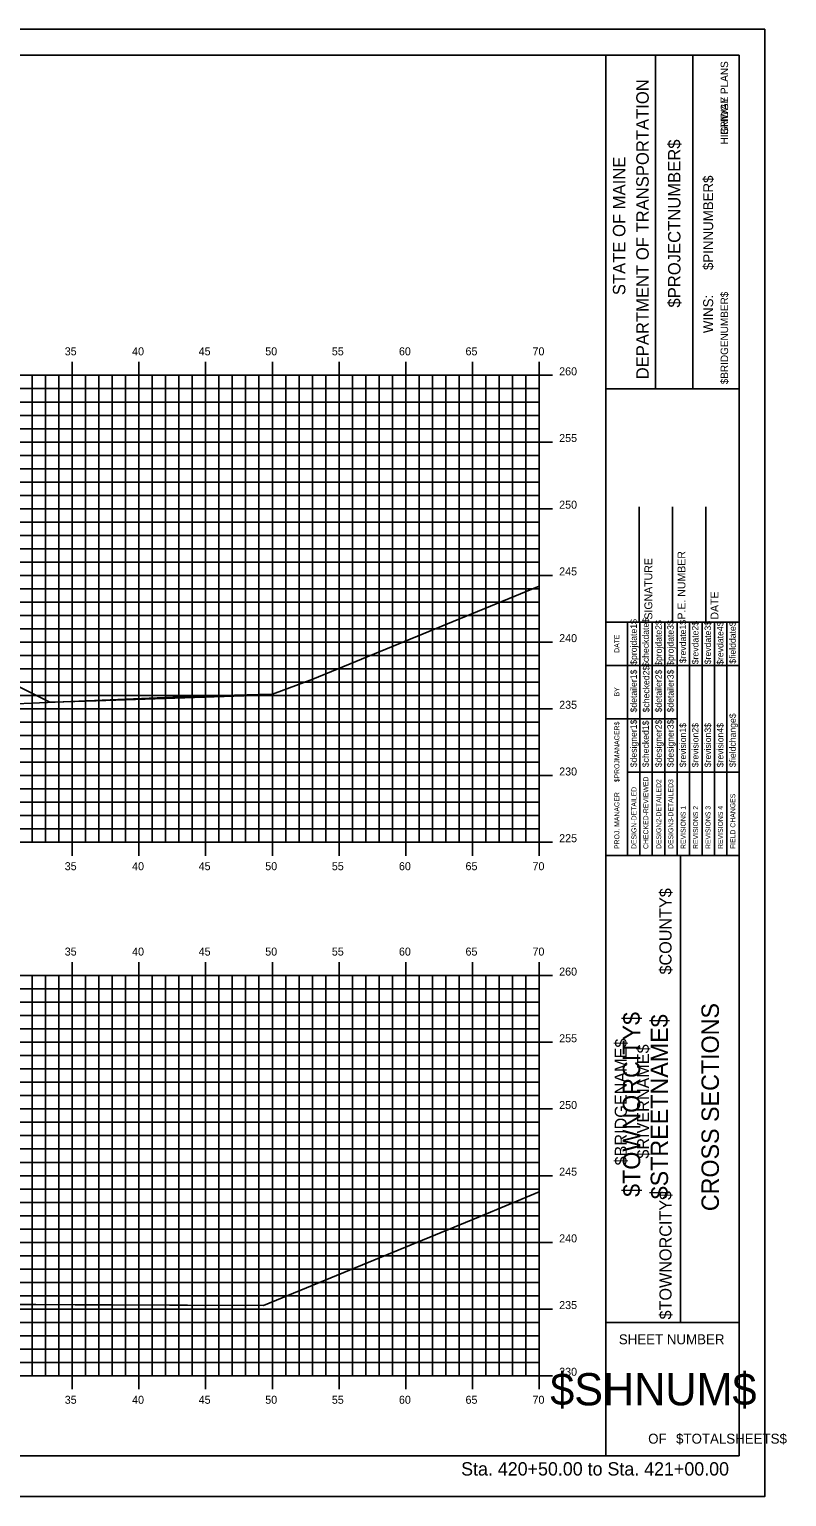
# Model space of a CAD drawing. Extents: x 1168600 to 1177589, y 610178 to 611246.
# Drawn here: x 1174108.4 to 1174165.2, y 610900.5 to 611010.5 of the extents above; entities that cross this region are included whole.
import ezdxf

# ---------------------------------------------------------------- set-up
doc = ezdxf.new("R2010")
doc.units = 0
for name, color, linetype in [('_Construction', 7, 'Continuous'), ('_Station Equation', 7, 'Continuous'), ('BORDER', 7, 'Continuous'), ('H_V ANNOTATION', 7, 'Continuous'), ('MAJOR', 7, 'Continuous'), ('MINOR', 7, 'Continuous')]:
    doc.layers.add(name, color=color, linetype=linetype)

msp = doc.modelspace()

# ---------------------------------------------------------------- linework, layer by layer
at = {"layer": '_Construction'}
for p, q in [((1174161.61, 611008.6), (1174001.61, 611008.6)), ((1174151.61, 610903.6), (1174151.61, 611008.6)), ((1174155.34, 610983.59), (1174155.34, 611008.59)), ((1174158.13, 610983.59), (1174158.13, 611008.59)), ((1174161.61, 610903.6), (1174161.61, 611008.6)), ((1174151.61, 610983.59), (1174161.61, 610983.59)), ((1174154.11, 610966.1), (1174154.11, 610974.75)), ((1174156.61, 610966.1), (1174156.61, 610974.75)), ((1174159.11, 610966.1), (1174159.11, 610974.75)), ((1174151.61, 610966.1), (1174161.61, 610966.1)), ((1174151.61, 610948.6), (1174161.61, 610948.6)), ((1174157.2, 610913.6), (1174157.2, 610948.6)), ((1174151.61, 610913.6), (1174161.61, 610913.6)), ((1174001.61, 610903.6), (1174161.61, 610903.6))]:
    msp.add_line(p, q, dxfattribs=at)
msp.add_lwpolyline([(1173993.52, 610900.54), (1174163.52, 610900.54), (1174163.52, 611010.54), (1173993.52, 611010.54)], close=True, dxfattribs=at)
for points in [[(1174153.23, 610962.85), (1174153.23, 610966.1)], [(1174153.23, 610948.6), (1174153.23, 610965.39)], [(1174154.16, 610948.6), (1174154.16, 610966.1)], [(1174155.09, 610966.1), (1174155.09, 610948.6)], [(1174156.02, 610948.6), (1174156.02, 610966.1)], [(1174156.95, 610948.6), (1174156.95, 610966.1)], [(1174157.88, 610948.6), (1174157.88, 610966.1)], [(1174158.82, 610948.6), (1174158.82, 610966.1)], [(1174159.75, 610948.6), (1174159.75, 610966.1)], [(1174160.68, 610948.6), (1174160.68, 610966.1)], [(1174151.61, 610962.85), (1174161.61, 610962.85)], [(1174151.61, 610958.85), (1174153.23, 610958.85)], [(1174153.23, 610958.85), (1174156.95, 610958.85)], [(1174153.23, 610954.85), (1174161.61, 610954.85)]]:
    msp.add_lwpolyline(points, dxfattribs=at)
at = {"layer": '_Station Equation'}
for points in [[(1174006.61, 610977.64), (1174040.64, 610963.01), (1174070.5, 610961.59), (1174079.59, 610960.09), (1174095.07, 610959.46), (1174120.89, 610960.55), (1174126.62, 610960.69), (1174129.65, 610961.83), (1174146.61, 610968.79)], [(1174106.69, 610961.71), (1174109.93, 610960.09), (1174109.93, 610960.09), (1174109.93, 610960.09), (1174109.93, 610960.09), (1174109.93, 610960.09), (1174109.98, 610960.09), (1174110.14, 610960.09), (1174112.66, 610960.18), (1174124.47, 610960.57), (1174126.62, 610960.69), (1174129.65, 610961.83), (1174146.61, 610968.79)], [(1174006.61, 610932.17), (1174027.9, 610922.89), (1174041.59, 610917.44), (1174060.47, 610916.82), (1174065.02, 610916.42), (1174069.72, 610916.1), (1174080.13, 610916.07), (1174104.75, 610914.95), (1174125.96, 610914.86), (1174142.05, 610921.49), (1174146.61, 610923.39)], [(1174107.7, 610914.94), (1174108.88, 610914.94), (1174125.96, 610914.86), (1174142.05, 610921.49), (1174146.61, 610923.39)]]:
    msp.add_lwpolyline(points, dxfattribs=at)
at = {"layer": 'MAJOR'}
for p, q in [((1174111.61, 610985.6), (1174111.61, 610984.6)), ((1174116.61, 610985.6), (1174116.61, 610984.6)), ((1174121.61, 610985.6), (1174121.61, 610984.6)), ((1174126.61, 610985.6), (1174126.61, 610984.6)), ((1174131.61, 610985.6), (1174131.61, 610984.6)), ((1174136.61, 610985.6), (1174136.61, 610984.6)), ((1174141.61, 610985.6), (1174141.61, 610984.6)), ((1174146.61, 610985.6), (1174146.61, 610984.6)), ((1174006.61, 610984.6), (1174146.61, 610984.6)), ((1174006.61, 610984.6), (1174146.61, 610984.6)), ((1174111.61, 610949.6), (1174111.61, 610984.6)), ((1174116.61, 610949.6), (1174116.61, 610984.6)), ((1174121.61, 610949.6), (1174121.61, 610984.6)), ((1174126.61, 610949.6), (1174126.61, 610984.6)), ((1174131.61, 610949.6), (1174131.61, 610984.6)), ((1174136.61, 610949.6), (1174136.61, 610984.6)), ((1174141.61, 610949.6), (1174141.61, 610984.6)), ((1174147.61, 610984.6), (1174145.61, 610984.6)), ((1174146.61, 610949.6), (1174146.61, 610984.6)), ((1174146.61, 610949.6), (1174146.61, 610984.6)), ((1174006.61, 610979.6), (1174146.61, 610979.6)), ((1174147.61, 610979.6), (1174145.61, 610979.6)), ((1174006.61, 610974.6), (1174146.61, 610974.6)), ((1174147.61, 610974.6), (1174145.61, 610974.6)), ((1174006.61, 610969.6), (1174146.61, 610969.6)), ((1174147.61, 610969.6), (1174145.61, 610969.6)), ((1174006.61, 610964.6), (1174146.61, 610964.6)), ((1174147.61, 610964.6), (1174145.61, 610964.6)), ((1174006.61, 610959.6), (1174146.61, 610959.6)), ((1174147.61, 610959.6), (1174145.61, 610959.6)), ((1174006.61, 610954.6), (1174146.61, 610954.6)), ((1174147.61, 610954.6), (1174145.61, 610954.6)), ((1174006.61, 610949.6), (1174146.61, 610949.6)), ((1174006.61, 610949.6), (1174146.61, 610949.6)), ((1174111.61, 610948.59), (1174111.61, 610949.6)), ((1174116.61, 610948.59), (1174116.61, 610949.6)), ((1174121.61, 610948.59), (1174121.61, 610949.6)), ((1174126.61, 610948.59), (1174126.61, 610949.6)), ((1174131.61, 610948.59), (1174131.61, 610949.6)), ((1174136.61, 610948.59), (1174136.61, 610949.6)), ((1174141.61, 610948.59), (1174141.61, 610949.6)), ((1174147.61, 610949.6), (1174145.61, 610949.6)), ((1174146.61, 610948.59), (1174146.61, 610949.6)), ((1174111.61, 610940.6), (1174111.61, 610939.6)), ((1174116.61, 610940.6), (1174116.61, 610939.6)), ((1174121.61, 610940.6), (1174121.61, 610939.6)), ((1174126.61, 610940.6), (1174126.61, 610939.6)), ((1174131.61, 610940.6), (1174131.61, 610939.6)), ((1174136.61, 610940.6), (1174136.61, 610939.6)), ((1174141.61, 610940.6), (1174141.61, 610939.6)), ((1174146.61, 610940.6), (1174146.61, 610939.6)), ((1174006.61, 610939.6), (1174146.61, 610939.6)), ((1174006.61, 610939.6), (1174146.61, 610939.6)), ((1174111.61, 610909.6), (1174111.61, 610939.6)), ((1174116.61, 610909.6), (1174116.61, 610939.6)), ((1174121.61, 610909.6), (1174121.61, 610939.6)), ((1174126.61, 610909.6), (1174126.61, 610939.6)), ((1174131.61, 610909.6), (1174131.61, 610939.6)), ((1174136.61, 610909.6), (1174136.61, 610939.6)), ((1174141.61, 610909.6), (1174141.61, 610939.6)), ((1174147.61, 610939.6), (1174145.61, 610939.6)), ((1174146.61, 610909.6), (1174146.61, 610939.6)), ((1174146.61, 610909.6), (1174146.61, 610939.6)), ((1174006.61, 610934.6), (1174146.61, 610934.6)), ((1174147.61, 610934.6), (1174145.61, 610934.6)), ((1174006.61, 610929.6), (1174146.61, 610929.6)), ((1174147.61, 610929.6), (1174145.61, 610929.6)), ((1174006.61, 610924.6), (1174146.61, 610924.6)), ((1174147.61, 610924.6), (1174145.61, 610924.6)), ((1174006.61, 610919.6), (1174146.61, 610919.6)), ((1174147.61, 610919.6), (1174145.61, 610919.6)), ((1174006.61, 610914.6), (1174146.61, 610914.6)), ((1174147.61, 610914.6), (1174145.61, 610914.6)), ((1174006.61, 610909.6), (1174146.61, 610909.6)), ((1174006.61, 610909.6), (1174146.61, 610909.6)), ((1174111.61, 610908.59), (1174111.61, 610909.6)), ((1174116.61, 610908.59), (1174116.61, 610909.6)), ((1174121.61, 610908.59), (1174121.61, 610909.6)), ((1174126.61, 610908.59), (1174126.61, 610909.6)), ((1174131.61, 610908.59), (1174131.61, 610909.6)), ((1174136.61, 610908.59), (1174136.61, 610909.6)), ((1174141.61, 610908.59), (1174141.61, 610909.6)), ((1174147.61, 610909.6), (1174145.61, 610909.6)), ((1174146.61, 610908.59), (1174146.61, 610909.6))]:
    msp.add_line(p, q, dxfattribs=at)
at = {"layer": 'MINOR'}
for p, q in [((1174108.61, 610949.6), (1174108.61, 610984.6)), ((1174109.61, 610949.6), (1174109.61, 610984.6)), ((1174110.61, 610949.6), (1174110.61, 610984.6)), ((1174112.61, 610949.6), (1174112.61, 610984.6)), ((1174113.61, 610949.6), (1174113.61, 610984.6)), ((1174114.61, 610949.6), (1174114.61, 610984.6)), ((1174115.61, 610949.6), (1174115.61, 610984.6)), ((1174117.61, 610949.6), (1174117.61, 610984.6)), ((1174118.61, 610949.6), (1174118.61, 610984.6)), ((1174119.61, 610949.6), (1174119.61, 610984.6)), ((1174120.61, 610949.6), (1174120.61, 610984.6)), ((1174122.61, 610949.6), (1174122.61, 610984.6)), ((1174123.61, 610949.6), (1174123.61, 610984.6)), ((1174124.61, 610949.6), (1174124.61, 610984.6)), ((1174125.61, 610949.6), (1174125.61, 610984.6)), ((1174127.61, 610949.6), (1174127.61, 610984.6)), ((1174128.61, 610949.6), (1174128.61, 610984.6)), ((1174129.61, 610949.6), (1174129.61, 610984.6)), ((1174130.61, 610949.6), (1174130.61, 610984.6)), ((1174132.61, 610949.6), (1174132.61, 610984.6)), ((1174133.61, 610949.6), (1174133.61, 610984.6)), ((1174134.61, 610949.6), (1174134.61, 610984.6)), ((1174135.61, 610949.6), (1174135.61, 610984.6)), ((1174137.61, 610949.6), (1174137.61, 610984.6)), ((1174138.61, 610949.6), (1174138.61, 610984.6)), ((1174139.61, 610949.6), (1174139.61, 610984.6)), ((1174140.61, 610949.6), (1174140.61, 610984.6)), ((1174142.61, 610949.6), (1174142.61, 610984.6)), ((1174143.61, 610949.6), (1174143.61, 610984.6)), ((1174144.61, 610949.6), (1174144.61, 610984.6)), ((1174145.61, 610949.6), (1174145.61, 610984.6)), ((1174006.61, 610983.6), (1174146.61, 610983.6)), ((1174146.61, 610983.6), (1174145.61, 610983.6)), ((1174006.61, 610982.6), (1174146.61, 610982.6)), ((1174146.61, 610982.6), (1174145.61, 610982.6)), ((1174006.61, 610981.6), (1174146.61, 610981.6)), ((1174146.61, 610981.6), (1174145.61, 610981.6)), ((1174006.61, 610980.6), (1174146.61, 610980.6)), ((1174146.61, 610980.6), (1174145.61, 610980.6)), ((1174006.61, 610978.6), (1174146.61, 610978.6)), ((1174146.61, 610978.6), (1174145.61, 610978.6)), ((1174006.61, 610977.6), (1174146.61, 610977.6)), ((1174146.61, 610977.6), (1174145.61, 610977.6)), ((1174006.61, 610976.6), (1174146.61, 610976.6)), ((1174146.61, 610976.6), (1174145.61, 610976.6)), ((1174006.61, 610975.6), (1174146.61, 610975.6)), ((1174146.61, 610975.6), (1174145.61, 610975.6)), ((1174006.61, 610973.6), (1174146.61, 610973.6)), ((1174146.61, 610973.6), (1174145.61, 610973.6)), ((1174006.61, 610972.6), (1174146.61, 610972.6)), ((1174146.61, 610972.6), (1174145.61, 610972.6)), ((1174006.61, 610971.6), (1174146.61, 610971.6)), ((1174146.61, 610971.6), (1174145.61, 610971.6)), ((1174006.61, 610970.6), (1174146.61, 610970.6)), ((1174146.61, 610970.6), (1174145.61, 610970.6)), ((1174006.61, 610968.6), (1174146.61, 610968.6)), ((1174006.61, 610967.6), (1174146.61, 610967.6)), ((1174146.61, 610968.6), (1174145.61, 610968.6)), ((1174146.61, 610967.6), (1174145.61, 610967.6)), ((1174006.61, 610966.6), (1174146.61, 610966.6)), ((1174146.61, 610966.6), (1174145.61, 610966.6)), ((1174006.61, 610965.6), (1174146.61, 610965.6)), ((1174146.61, 610965.6), (1174145.61, 610965.6)), ((1174006.61, 610963.6), (1174146.61, 610963.6)), ((1174146.61, 610963.6), (1174145.61, 610963.6)), ((1174006.61, 610962.6), (1174146.61, 610962.6)), ((1174146.61, 610962.6), (1174145.61, 610962.6)), ((1174006.61, 610961.6), (1174146.61, 610961.6)), ((1174146.61, 610961.6), (1174145.61, 610961.6)), ((1174006.61, 610960.6), (1174146.61, 610960.6)), ((1174146.61, 610960.6), (1174145.61, 610960.6)), ((1174006.61, 610958.6), (1174146.61, 610958.6)), ((1174146.61, 610958.6), (1174145.61, 610958.6)), ((1174006.61, 610957.6), (1174146.61, 610957.6)), ((1174006.61, 610956.6), (1174146.61, 610956.6)), ((1174146.61, 610957.6), (1174145.61, 610957.6)), ((1174146.61, 610956.6), (1174145.61, 610956.6)), ((1174006.61, 610955.6), (1174146.61, 610955.6)), ((1174146.61, 610955.6), (1174145.61, 610955.6)), ((1174006.61, 610953.6), (1174146.61, 610953.6)), ((1174146.61, 610953.6), (1174145.61, 610953.6)), ((1174006.61, 610952.6), (1174146.61, 610952.6)), ((1174146.61, 610952.6), (1174145.61, 610952.6)), ((1174006.61, 610951.6), (1174146.61, 610951.6)), ((1174146.61, 610951.6), (1174145.61, 610951.6)), ((1174006.61, 610950.6), (1174146.61, 610950.6)), ((1174146.61, 610950.6), (1174145.61, 610950.6)), ((1174108.61, 610909.6), (1174108.61, 610939.6)), ((1174109.61, 610909.6), (1174109.61, 610939.6)), ((1174110.61, 610909.6), (1174110.61, 610939.6)), ((1174112.61, 610909.6), (1174112.61, 610939.6)), ((1174113.61, 610909.6), (1174113.61, 610939.6)), ((1174114.61, 610909.6), (1174114.61, 610939.6)), ((1174115.61, 610909.6), (1174115.61, 610939.6)), ((1174117.61, 610909.6), (1174117.61, 610939.6)), ((1174118.61, 610909.6), (1174118.61, 610939.6)), ((1174119.61, 610909.6), (1174119.61, 610939.6)), ((1174120.61, 610909.6), (1174120.61, 610939.6)), ((1174122.61, 610909.6), (1174122.61, 610939.6)), ((1174123.61, 610909.6), (1174123.61, 610939.6)), ((1174124.61, 610909.6), (1174124.61, 610939.6)), ((1174125.61, 610909.6), (1174125.61, 610939.6)), ((1174127.61, 610909.6), (1174127.61, 610939.6)), ((1174128.61, 610909.6), (1174128.61, 610939.6)), ((1174129.61, 610909.6), (1174129.61, 610939.6)), ((1174130.61, 610909.6), (1174130.61, 610939.6)), ((1174132.61, 610909.6), (1174132.61, 610939.6)), ((1174133.61, 610909.6), (1174133.61, 610939.6)), ((1174134.61, 610909.6), (1174134.61, 610939.6)), ((1174135.61, 610909.6), (1174135.61, 610939.6)), ((1174137.61, 610909.6), (1174137.61, 610939.6)), ((1174138.61, 610909.6), (1174138.61, 610939.6)), ((1174139.61, 610909.6), (1174139.61, 610939.6)), ((1174140.61, 610909.6), (1174140.61, 610939.6)), ((1174142.61, 610909.6), (1174142.61, 610939.6)), ((1174143.61, 610909.6), (1174143.61, 610939.6)), ((1174144.61, 610909.6), (1174144.61, 610939.6)), ((1174145.61, 610909.6), (1174145.61, 610939.6)), ((1174006.61, 610938.6), (1174146.61, 610938.6)), ((1174146.61, 610938.6), (1174145.61, 610938.6)), ((1174006.61, 610937.6), (1174146.61, 610937.6)), ((1174146.61, 610937.6), (1174145.61, 610937.6)), ((1174006.61, 610936.6), (1174146.61, 610936.6)), ((1174146.61, 610936.6), (1174145.61, 610936.6)), ((1174006.61, 610935.6), (1174146.61, 610935.6)), ((1174146.61, 610935.6), (1174145.61, 610935.6)), ((1174006.61, 610933.6), (1174146.61, 610933.6)), ((1174146.61, 610933.6), (1174145.61, 610933.6)), ((1174006.61, 610932.6), (1174146.61, 610932.6)), ((1174146.61, 610932.6), (1174145.61, 610932.6)), ((1174006.61, 610931.6), (1174146.61, 610931.6)), ((1174146.61, 610931.6), (1174145.61, 610931.6)), ((1174006.61, 610930.6), (1174146.61, 610930.6)), ((1174146.61, 610930.6), (1174145.61, 610930.6)), ((1174006.61, 610928.6), (1174146.61, 610928.6)), ((1174146.61, 610928.6), (1174145.61, 610928.6)), ((1174006.61, 610927.6), (1174146.61, 610927.6)), ((1174146.61, 610927.6), (1174145.61, 610927.6)), ((1174006.61, 610926.6), (1174146.61, 610926.6)), ((1174146.61, 610926.6), (1174145.61, 610926.6)), ((1174006.61, 610925.6), (1174146.61, 610925.6)), ((1174146.61, 610925.6), (1174145.61, 610925.6)), ((1174006.61, 610923.6), (1174146.61, 610923.6)), ((1174146.61, 610923.6), (1174145.61, 610923.6)), ((1174006.61, 610922.6), (1174146.61, 610922.6)), ((1174146.61, 610922.6), (1174145.61, 610922.6)), ((1174006.61, 610921.6), (1174146.61, 610921.6)), ((1174146.61, 610921.6), (1174145.61, 610921.6)), ((1174006.61, 610920.6), (1174146.61, 610920.6)), ((1174146.61, 610920.6), (1174145.61, 610920.6)), ((1174006.61, 610918.6), (1174146.61, 610918.6)), ((1174146.61, 610918.6), (1174145.61, 610918.6)), ((1174006.61, 610917.6), (1174146.61, 610917.6)), ((1174146.61, 610917.6), (1174145.61, 610917.6)), ((1174006.61, 610916.6), (1174146.61, 610916.6)), ((1174146.61, 610916.6), (1174145.61, 610916.6)), ((1174006.61, 610915.6), (1174146.61, 610915.6)), ((1174146.61, 610915.6), (1174145.61, 610915.6)), ((1174006.61, 610913.6), (1174146.61, 610913.6)), ((1174006.61, 610912.6), (1174146.61, 610912.6)), ((1174146.61, 610913.6), (1174145.61, 610913.6)), ((1174146.61, 610912.6), (1174145.61, 610912.6)), ((1174006.61, 610911.6), (1174146.61, 610911.6)), ((1174146.61, 610911.6), (1174145.61, 610911.6)), ((1174006.61, 610910.6), (1174146.61, 610910.6)), ((1174146.61, 610910.6), (1174145.61, 610910.6))]:
    msp.add_line(p, q, dxfattribs=at)

# ---------------------------------------------------------------- texts
at = {"layer": '_Construction'}
for s, height, rotation, p in [('HIGHWAY PLANS', 0.559, 90, (1174160.77, 611001.91)), ('BRIDGE PLANS', 0.559, 90, (1174160.77, 611002.62)), ('DEPARTMENT OF TRANSPORTATION', 0.9318, 90, (1174154.82, 610984.3)), ('$PROJECTNUMBER$', 0.9318, 90, (1174157.2, 610989.68)), ('STATE OF MAINE', 0.9318, 90, (1174153.07, 610990.61)), ('$PINNUMBER$', 0.7453, 90, (1174159.65, 610992.49)), ('$BRIDGENUMBER$', 0.559, 90, (1174160.77, 610983.93)), ('SIGNATURE', 0.591, 90, (1174155.09, 610966.29)), ('P.E. NUMBER', 0.5906, 90, (1174157.57, 610966.29)), ('DATE', 0.591, 90, (1174160.05, 610966.29)), ('$checkdate$', 0.4845, 90, (1174154.83, 610962.74)), ('$projdate1$', 0.4845, 90, (1174153.93, 610962.9)), ('$projdate2$', 0.4845, 90, (1174155.8, 610962.82)), ('$projdate3$', 0.4845, 90, (1174156.69, 610962.82)), ('$revdate1$', 0.485, 90, (1174157.62, 610963.02)), ('$revdate2$', 0.485, 90, (1174158.55, 610962.94)), ('$revdate3$', 0.485, 90, (1174159.49, 610962.94)), ('$revdate4$', 0.485, 90, (1174160.42, 610962.9)), ('$fielddate$', 0.4845, 90, (1174161.35, 610962.98)), ('DATE', 0.371, 90, (1174152.62, 610963.8)), ('$detailer1$', 0.4845, 90, (1174153.93, 610959.33)), ('$checked2$', 0.485, 90, (1174154.87, 610959.33)), ('$detailer2$', 0.4845, 90, (1174155.8, 610959.33)), ('$detailer3$', 0.4845, 90, (1174156.69, 610959.33)), ('BY', 0.371, 90, (1174152.62, 610960.53)), ('$designer1$', 0.4845, 90, (1174153.93, 610955.22)), ('$checked1$', 0.485, 90, (1174154.83, 610955.22)), ('$designer2$', 0.4845, 90, (1174155.8, 610955.22)), ('$designer3$', 0.4845, 90, (1174156.69, 610955.22)), ('$fieldchange$', 0.4845, 90, (1174161.35, 610955.22)), ('$PROJMANAGER$', 0.3727, 90, (1174152.62, 610954.09)), ('$revision1$', 0.4845, 90, (1174157.62, 610955.22)), ('$revision2$', 0.4845, 90, (1174158.55, 610955.22)), ('$revision3$', 0.4845, 90, (1174159.49, 610955.22)), ('$revision4$', 0.4845, 90, (1174160.42, 610955.22)), ('CHECKED-REVIEWED', 0.3727, 90, (1174154.79, 610949.09)), ('DESIGN-DETAILED', 0.3727, 90, (1174153.9, 610949.09)), ('DESIGN2-DETAILED2', 0.3727, 90, (1174155.76, 610949.09)), ('DESIGN3-DETAILED3', 0.3727, 90, (1174156.66, 610949.09)), ('PROJ. MANAGER', 0.3727, 90, (1174152.62, 610949.09)), ('REVISIONS 1', 0.3727, 90, (1174157.59, 610949.09)), ('REVISIONS 2', 0.3727, 90, (1174158.52, 610949.09)), ('REVISIONS 3', 0.3727, 90, (1174159.45, 610949.09)), ('REVISIONS 4', 0.3727, 90, (1174160.38, 610949.09)), ('FIELD CHANGES', 0.3727, 90, (1174161.31, 610949.09)), ('$COUNTY$', 0.907, 90, (1174156.53, 610939.68)), ('$TOWNORCITY$', 1.3043, 90, (1174154.18, 610923.01)), ('CROSS SECTIONS', 1.3043, 90, (1174160.08, 610921.94)), ('$STREETNAME$', 1.3043, 90, (1174156.27, 610922.83)), ('$BRIDGENAME$', 0.9072, 90, (1174153.18, 610925.37)), ('$RIVERNAME$', 0.9072, 90, (1174154.85, 610925.88)), ('$TOWNORCITY$', 0.9072, 90, (1174156.53, 610913.82)), ('SHEET NUMBER', 0.7453, 360, (1174152.58, 610911.96)), ('$SHNUM$', 2.419, 360, (1174147.44, 610907.38)), ('OF', 0.745, 360, (1174154.78, 610904.51)), ('$TOTALSHEETS$', 0.7453, 360, (1174156.87, 610904.51))]:
    msp.add_text(s, height=height, rotation=rotation, dxfattribs=at).set_placement(p)
at = {"layer": 'BORDER'}
msp.add_text('WINS:', height=0.745, rotation=90, dxfattribs=at).set_placement((1174159.65, 610987.76))
at = {"layer": 'H_V ANNOTATION'}
for s, height, p in [('35', 0.6, (1174111.05, 610986.1)), ('40', 0.6, (1174116.1, 610986.1)), ('45', 0.6, (1174121.09, 610986.1)), ('50', 0.6, (1174126.08, 610986.1)), ('55', 0.6, (1174131.07, 610986.1)), ('60', 0.6, (1174136.1, 610986.1)), ('65', 0.6, (1174141.09, 610986.1)), ('70', 0.6, (1174146.11, 610986.1)), ('260', 0.6, (1174148.11, 610984.6)), ('255', 0.6, (1174148.11, 610979.6)), ('250', 0.6, (1174148.11, 610974.6)), ('245', 0.6, (1174148.11, 610969.6)), ('240', 0.6, (1174148.11, 610964.6)), ('235', 0.6, (1174148.11, 610959.6)), ('230', 0.6, (1174148.11, 610954.6)), ('225', 0.6, (1174148.11, 610949.6)), ('35', 0.6, (1174111.05, 610947.5)), ('40', 0.6, (1174116.1, 610947.5)), ('45', 0.6, (1174121.09, 610947.5)), ('50', 0.6, (1174126.08, 610947.5)), ('55', 0.6, (1174131.07, 610947.5)), ('60', 0.6, (1174136.1, 610947.5)), ('65', 0.6, (1174141.09, 610947.5)), ('70', 0.6, (1174146.11, 610947.5)), ('35', 0.6, (1174111.05, 610941.1)), ('40', 0.6, (1174116.1, 610941.1)), ('45', 0.6, (1174121.09, 610941.1)), ('50', 0.6, (1174126.08, 610941.1)), ('55', 0.6, (1174131.07, 610941.1)), ('60', 0.6, (1174136.1, 610941.1)), ('65', 0.6, (1174141.09, 610941.1)), ('70', 0.6, (1174146.11, 610941.1)), ('260', 0.6, (1174148.11, 610939.6)), ('255', 0.6, (1174148.11, 610934.6)), ('250', 0.6, (1174148.11, 610929.6)), ('245', 0.6, (1174148.11, 610924.6)), ('240', 0.6, (1174148.11, 610919.6)), ('235', 0.6, (1174148.11, 610914.6)), ('230', 0.6, (1174148.11, 610909.6)), ('35', 0.6, (1174111.05, 610907.5)), ('40', 0.6, (1174116.1, 610907.5)), ('50', 0.6, (1174126.08, 610907.5)), ('60', 0.6, (1174136.1, 610907.5)), ('65', 0.6, (1174141.09, 610907.5)), ('70', 0.6, (1174146.11, 610907.5)), ('45', 0.6, (1174121.09, 610907.5)), ('55', 0.6, (1174131.07, 610907.5)), ('Sta. 420+50.00 to Sta. 421+00.00', 1.0002, (1174140.76, 610902.12))]:
    msp.add_text(s, height=height, dxfattribs=at).set_placement(p)

doc.saveas('drawing.dxf')
